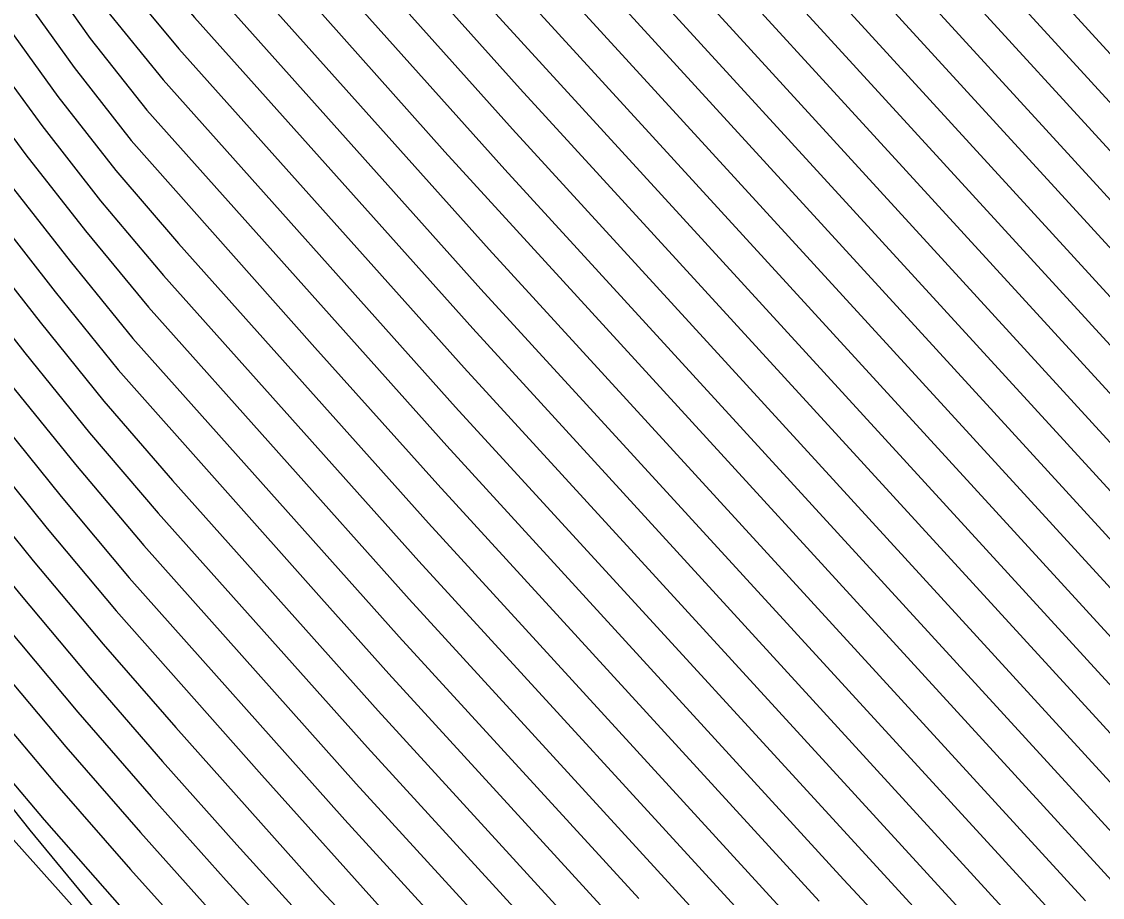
# Model space of a CAD drawing. Extents: x 2356077 to 2359823, y 225951 to 227822.
# Drawn here: x 2357195.44 to 2357201.2, y 226669.88 to 226674.55 of the extents above; entities that cross this region are included whole.
import ezdxf

# ---------------------------------------------------------------- set-up
doc = ezdxf.new("R2010")
doc.units = 0
for name, color, linetype in [('DTM Contours Major', 7, 'Continuous'), ('DTM Contours Minor', 7, 'Continuous'), ('Exist DTM Breakline', 7, 'Continuous')]:
    doc.layers.add(name, color=color, linetype=linetype)

msp = doc.modelspace()

# ---------------------------------------------------------------- linework, layer by layer
at = {"layer": 'DTM Contours Major'}
for points in [[(2357198.837, 226689.799), (2357196.1779, 226683.1544), (2357196.0236, 226682.3589), (2357195.6385, 226681.2302), (2357195.9597, 226680.2817), (2357196.0289, 226680.108), (2357196.266, 226679.6184), (2357196.347, 226679.3862), (2357196.4361, 226679.1492), (2357196.569, 226678.8414), (2357196.721, 226678.5618), (2357197.26, 226677.7617), (2357197.4494, 226677.5103), (2357198.1251, 226676.7531), (2357198.3941, 226676.3708), (2357198.4734, 226676.3679), (2357204.2912, 226670.0122), (2357204.4296, 226669.8385)], [(2357197.0541, 226687.4801), (2357195.6379, 226683.9413), (2357195.4289, 226683.1874), (2357194.8876, 226681.6565), (2357194.8142, 226681.1842), (2357195.218, 226679.9917), (2357195.3074, 226679.7848), (2357195.503, 226679.3808), (2357195.6071, 226679.1483), (2357195.7022, 226678.8824), (2357195.809, 226678.6197), (2357195.9667, 226678.2781), (2357196.1491, 226677.9689), (2357196.7952, 226677.0099), (2357197.0297, 226676.6819), (2357198.0786, 226675.5066), (2357203.2955, 226669.8062)], [(2357195.8319, 226686.5623), (2357194.666, 226683.6489), (2357194.4746, 226682.7606), (2357193.9823, 226681.5304), (2357193.9887, 226681.1414), (2357194.4748, 226679.7059), (2357194.5857, 226679.4618), (2357194.8289, 226678.9596), (2357195.0568, 226678.3759), (2357195.1842, 226678.0861), (2357195.37, 226677.7087), (2357195.5844, 226677.3653), (2357196.3321, 226676.2556), (2357196.6011, 226675.8634), (2357198.1004, 226674.1878), (2357202.3461, 226669.5525)], [(2357194.6088, 226685.6421), (2357193.9426, 226683.9775), (2357193.703, 226683.3253), (2357193.4756, 226682.4004), (2357193.107, 226681.4795), (2357193.1634, 226681.0984), (2357193.7322, 226679.4186), (2357194.01, 226678.8376), (2357194.1542, 226678.5166), (2357194.2785, 226678.1921), (2357194.4158, 226677.8711), (2357194.5658, 226677.5525), (2357194.7817, 226677.1371), (2357195.0261, 226676.7523), (2357196.1589, 226675.071), (2357196.4486, 226674.7356), (2357197.8922, 226673.1215), (2357200.9577, 226669.7726)], [(2357193.3849, 226684.72), (2357192.8718, 226683.4379), (2357192.7195, 226682.9306), (2357192.5213, 226682.1522), (2357192.2416, 226681.4531), (2357192.3389, 226681.0527), (2357192.9921, 226679.1264), (2357193.3283, 226678.432), (2357193.4704, 226678.0716), (2357193.6181, 226677.7182), (2357193.779, 226677.3675), (2357193.9528, 226677.0188), (2357194.2001, 226676.5631), (2357194.4729, 226676.1317), (2357195.402, 226674.7526), (2357195.7238, 226674.3023), (2357196.0278, 226673.9135), (2357197.0071, 226672.811), (2357197.6616, 226672.0796), (2357199.6932, 226669.8602)], [(2357192.2443, 226684.3366), (2357192.1607, 226683.7972), (2357191.8015, 226682.8998), (2357191.5801, 226681.9364), (2357191.3806, 226681.4379), (2357191.5166, 226681.0007), (2357192.1077, 226679.255), (2357192.2621, 226678.8206), (2357192.4564, 226678.4193), (2357192.7858, 226677.6279), (2357192.9583, 226677.2443), (2357193.1439, 226676.8628), (2357193.3424, 226676.4826), (2357193.622, 226675.985), (2357193.9239, 226675.5048), (2357194.93, 226674.0122), (2357195.2968, 226673.5249), (2357195.6233, 226673.1075), (2357195.9591, 226672.6919), (2357197.0416, 226671.4737), (2357197.401, 226671.0709), (2357198.6243, 226669.7341)], [(2357190.5321, 226681.4276), (2357191.3695, 226678.9545), (2357191.5574, 226678.4626), (2357191.9099, 226677.5998), (2357192.096, 226677.1816), (2357192.2948, 226676.766), (2357192.5063, 226676.3522), (2357192.7304, 226675.9393), (2357193.0433, 226675.3984), (2357193.3767, 226674.8754), (2357194.1108, 226673.7858), (2357194.4775, 226673.2585), (2357194.873, 226672.7344), (2357195.223, 226672.2878), (2357195.5814, 226671.8453), (2357195.9479, 226671.4066), (2357196.7237, 226670.5312), (2357197.4188, 226669.7577)], [(2357190.7728, 226678.1203), (2357190.967, 226677.6503), (2357191.1723, 226677.1869), (2357191.389, 226676.7287), (2357191.6173, 226676.2748), (2357191.8573, 226675.824), (2357192.1093, 226675.375), (2357192.4519, 226674.8063), (2357193.6401, 226673.0428), (2357194.0294, 226672.4745), (2357194.4583, 226671.9117), (2357194.837, 226671.4335), (2357195.2241, 226670.961), (2357195.6201, 226670.4933), (2357196.0249, 226670.0298), (2357196.439, 226669.5698), (2357197.0873, 226668.8746), (2357197.7797, 226668.1619), (2357198.2587, 226667.6848), (2357198.785, 226667.1918), (2357201.3678, 226664.8755), (2357202.0467, 226664.2873), (2357205.465, 226661.7945)]]:
    msp.add_lwpolyline(points, dxfattribs=at)
at = {"layer": 'DTM Contours Minor'}
for points in [[(2357199.8597, 226690.6455), (2357196.5444, 226682.3614), (2357196.2943, 226681.2778), (2357196.5423, 226680.5456), (2357196.6003, 226680.5046), (2357196.648, 226680.28), (2357196.6992, 226680.1743), (2357196.7577, 226679.9714), (2357196.8269, 226679.7525), (2357196.9058, 226679.5363), (2357197.0246, 226679.2645), (2357197.616, 226678.3867), (2357197.7677, 226678.1925), (2357198.3201, 226677.5736), (2357198.5427, 226677.2519), (2357198.6032, 226677.2612), (2357205.0996, 226670.1642), (2357205.1817, 226670.0453), (2357205.4981, 226669.7483)], [(2357199.6094, 226690.4474), (2357196.6554, 226683.066), (2357196.4786, 226682.5615), (2357196.1303, 226681.2662), (2357196.4522, 226680.3217), (2357196.5696, 226680.0794), (2357196.7034, 226679.6564), (2357196.7852, 226679.4358), (2357196.9076, 226679.1497), (2357197.527, 226678.2305), (2357197.6883, 226678.0218), (2357198.2724, 226677.3673), (2357198.5071, 226677.0303), (2357198.5722, 226677.0362), (2357204.8941, 226670.1299), (2357204.9891, 226669.9987), (2357205.3235, 226669.6851)], [(2357199.3507, 226690.2282), (2357196.4935, 226683.0887), (2357196.3707, 226682.552), (2357195.9674, 226681.2511), (2357196.2547, 226680.4026), (2357196.3159, 226680.2405), (2357196.5262, 226679.8063), (2357196.6004, 226679.5827), (2357196.6836, 226679.356), (2357196.8081, 226679.0614), (2357196.9495, 226678.7992), (2357197.4449, 226678.0639), (2357197.6144, 226677.8449), (2357198.2273, 226677.1581), (2357198.473, 226676.8087), (2357198.5427, 226676.8098), (2357204.6947, 226670.089), (2357204.8014, 226669.9455), (2357205.1624, 226669.6096)], [(2357199.0943, 226690.0147), (2357196.331, 226683.1099), (2357196.2309, 226682.5227), (2357195.803, 226681.2404), (2357196.1074, 226680.3415), (2357196.1726, 226680.1738), (2357196.3965, 226679.7115), (2357196.4744, 226679.4851), (2357196.5604, 226679.2533), (2357196.689, 226678.9521), (2357196.8355, 226678.68), (2357197.3527, 226677.9124), (2357197.5323, 226677.6772), (2357198.1765, 226676.9553), (2357198.4339, 226676.5895), (2357198.5083, 226676.5885), (2357204.4927, 226670.0509), (2357204.6142, 226669.8932), (2357204.9959, 226669.539)], [(2357191.0804, 226689.6827), (2357191.9784, 226684.1297), (2357191.9159, 226683.6127), (2357191.5876, 226682.7924), (2357191.3928, 226681.8957), (2357191.2087, 226681.4357), (2357191.3526, 226680.989), (2357191.9583, 226679.2003), (2357192.1179, 226678.7557), (2357192.3211, 226678.3362), (2357192.484, 226677.9315), (2357192.6485, 226677.539), (2357192.8261, 226677.1491), (2357193.0168, 226676.7613), (2357193.2203, 226676.3747), (2357193.5065, 226675.8686), (2357193.8145, 226675.3789), (2357194.8394, 226673.8626), (2357195.2118, 226673.3681), (2357195.5429, 226672.9449), (2357195.883, 226672.524), (2357196.249, 226672.1021), (2357197.3447, 226670.8743), (2357198.5171, 226669.5925)], [(2357198.5792, 226689.582), (2357196.0417, 226683.2414), (2357195.7266, 226682.0439), (2357195.4738, 226681.2205), (2357195.8116, 226680.2228), (2357195.8848, 226680.0429), (2357196.1351, 226679.526), (2357196.2188, 226679.2863), (2357196.311, 226679.0442), (2357196.4486, 226678.7297), (2357196.6062, 226678.4437), (2357197.167, 226677.6113), (2357197.3661, 226677.3439), (2357198.0732, 226676.5515), (2357198.3537, 226676.1527), (2357198.4381, 226676.1478), (2357204.0904, 226669.9729), (2357204.2482, 226669.7811)], [(2357198.3175, 226689.3611), (2357196.2265, 226684.1305), (2357195.9228, 226683.3529), (2357195.4893, 226681.8781), (2357195.309, 226681.2111), (2357195.6634, 226680.1645), (2357195.7406, 226679.9781), (2357196.0042, 226679.4337), (2357196.09, 226679.1858), (2357196.1857, 226678.9386), (2357196.328, 226678.6174), (2357196.4915, 226678.3256), (2357197.074, 226677.4611), (2357197.2825, 226677.1779), (2357198.2132, 226676.1349), (2357203.8902, 226669.9328), (2357204.0708, 226669.7203)], [(2357197.5427, 226687.8466), (2357196.03, 226684.0666), (2357195.761, 226683.2989), (2357195.2774, 226681.7759), (2357195.1441, 226681.2019), (2357195.515, 226680.1066), (2357195.5962, 226679.9136), (2357195.8729, 226679.3403), (2357195.9608, 226679.0849), (2357196.0601, 226678.8325), (2357196.2074, 226678.5046), (2357196.3771, 226678.2071), (2357196.981, 226677.3109), (2357197.1985, 226677.0122), (2357198.1687, 226675.925), (2357203.6909, 226669.8918), (2357203.8984, 226669.6553)], [(2357197.2984, 226687.6633), (2357195.8337, 226684.0035), (2357195.5963, 226683.2437), (2357195.0786, 226681.7066), (2357194.9792, 226681.193), (2357195.3665, 226680.049), (2357195.4518, 226679.8491), (2357195.6387, 226679.4632), (2357195.7401, 226679.2443), (2357195.8315, 226678.9837), (2357195.9345, 226678.7262), (2357196.0869, 226678.3915), (2357196.2629, 226678.0882), (2357196.888, 226677.1605), (2357197.1143, 226676.8469), (2357198.1238, 226675.7156), (2357203.7323, 226669.5852)], [(2357196.8097, 226687.2967), (2357195.4424, 226683.8801), (2357195.2593, 226683.1304), (2357194.7015, 226681.6187), (2357194.6491, 226681.1755), (2357195.0694, 226679.9344), (2357195.1629, 226679.7204), (2357195.3676, 226679.2979), (2357195.474, 226679.0522), (2357195.5729, 226678.7811), (2357195.6836, 226678.513), (2357195.8467, 226678.1645), (2357196.0356, 226677.849), (2357196.7024, 226676.8593), (2357196.9449, 226676.5172), (2357198.0329, 226675.298), (2357203.0999, 226669.7611)], [(2357196.5653, 226687.1132), (2357195.2474, 226683.8202), (2357195.0875, 226683.0727), (2357194.5187, 226681.5892), (2357194.484, 226681.1669), (2357194.9207, 226679.8773), (2357195.0185, 226679.6559), (2357195.2324, 226679.2144), (2357195.3408, 226678.9562), (2357195.4436, 226678.6798), (2357195.5584, 226678.4063), (2357195.727, 226678.0507), (2357195.9223, 226677.7287), (2357196.6098, 226676.7085), (2357196.8596, 226676.353), (2357197.9868, 226675.0899), (2357202.906, 226669.7142)], [(2357196.3209, 226686.9296), (2357195.0531, 226683.7618), (2357194.9138, 226683.0144), (2357194.3383, 226681.5656), (2357194.319, 226681.1584), (2357194.7721, 226679.8202), (2357194.8742, 226679.5914), (2357195.0975, 226679.1303), (2357195.2077, 226678.8603), (2357195.3145, 226678.5785), (2357195.4334, 226678.2996), (2357195.6077, 226677.9368), (2357195.8094, 226677.608), (2357196.5171, 226676.5576), (2357196.774, 226676.1892), (2357197.9402, 226674.8823), (2357202.7141, 226669.6651)], [(2357196.0763, 226686.7458), (2357194.8597, 226683.7058), (2357194.6914, 226682.875), (2357194.1595, 226681.546), (2357194.1539, 226681.1498), (2357194.6235, 226679.763), (2357194.7299, 226679.5267), (2357194.9629, 226679.0455), (2357195.1855, 226678.4773), (2357195.3087, 226678.1929), (2357195.4886, 226677.8229), (2357195.6967, 226677.4869), (2357196.4246, 226676.4067), (2357196.6878, 226676.026), (2357197.8931, 226674.6753), (2357202.5245, 226669.6135)], [(2357195.5874, 226686.3785), (2357194.4735, 226683.5951), (2357194.2663, 226682.6673), (2357193.8059, 226681.5169), (2357193.8236, 226681.1329), (2357194.3262, 226679.6486), (2357194.4417, 226679.3967), (2357194.6954, 226678.8728), (2357194.8088, 226678.5731), (2357194.9282, 226678.2748), (2357195.06, 226677.9793), (2357195.2517, 226677.5945), (2357195.4723, 226677.2434), (2357196.5137, 226675.7017), (2357198.0602, 226673.973), (2357201.5898, 226670.1171), (2357202.1876, 226669.4757)], [(2357195.3428, 226686.1945), (2357194.282, 226683.5438), (2357194.064, 226682.589), (2357193.6303, 226681.5054), (2357193.6585, 226681.1243), (2357194.1776, 226679.5913), (2357194.2977, 226679.3313), (2357194.5624, 226678.7848), (2357194.676, 226678.4776), (2357194.7998, 226678.1737), (2357194.9361, 226677.8726), (2357195.1338, 226677.4803), (2357195.3604, 226677.1211), (2357196.4253, 226675.5409), (2357198.0194, 226673.7588), (2357201.4292, 226670.0338), (2357202.0289, 226669.3987)], [(2357195.0982, 226686.0105), (2357194.0906, 226683.484), (2357193.8655, 226682.5202), (2357193.4554, 226681.4956), (2357193.4935, 226681.1158), (2357194.0291, 226679.5339), (2357194.2865, 226678.9918), (2357194.428, 226678.6955), (2357194.5434, 226678.3823), (2357194.6716, 226678.0728), (2357194.8124, 226677.7659), (2357195.0161, 226677.366), (2357195.2488, 226676.9985), (2357196.3371, 226675.3832), (2357197.6995, 226673.8534), (2357201.2702, 226669.9487), (2357201.8699, 226669.3216)], [(2357194.8535, 226685.8264), (2357194.1568, 226684.0856), (2357193.8973, 226683.4047), (2357193.6696, 226682.4579), (2357193.281, 226681.487), (2357193.3284, 226681.1071), (2357193.8806, 226679.4763), (2357194.148, 226678.9151), (2357194.291, 226678.6059), (2357194.4109, 226678.2872), (2357194.5436, 226677.9719), (2357194.689, 226677.6592), (2357194.8988, 226677.2516), (2357195.1373, 226676.8755), (2357196.2483, 226675.2266), (2357196.808, 226674.5926), (2357197.9354, 226673.3331), (2357201.1129, 226669.8618)], [(2357194.3641, 226685.4578), (2357193.7284, 226683.8694), (2357193.5079, 226683.246), (2357193.283, 226682.3464), (2357192.9334, 226681.4729), (2357192.9984, 226681.0895), (2357193.5838, 226679.3606), (2357193.8724, 226678.7591), (2357194.0173, 226678.4273), (2357194.1463, 226678.0972), (2357194.2882, 226677.7703), (2357194.4429, 226677.4458), (2357194.665, 226677.0225), (2357194.9151, 226676.6288), (2357196.0687, 226674.9165), (2357196.3663, 226674.5681), (2357197.8481, 226672.9109), (2357200.8046, 226669.6811)], [(2357194.1193, 226685.2734), (2357193.5142, 226683.7615), (2357193.3119, 226683.1668), (2357193.0914, 226682.295), (2357192.7601, 226681.467), (2357192.8334, 226681.0806), (2357193.4355, 226679.3024), (2357193.7353, 226678.6795), (2357193.8806, 226678.3382), (2357194.0141, 226678.0024), (2357194.1607, 226677.6696), (2357194.3201, 226677.3391), (2357194.5484, 226676.9079), (2357194.8042, 226676.5049), (2357195.6828, 226675.201), (2357195.9821, 226674.7636), (2357196.2829, 226674.4019), (2357197.803, 226672.7014), (2357200.654, 226669.5868)], [(2357193.8745, 226685.089), (2357193.3, 226683.6536), (2357193.1152, 226683.0878), (2357192.9008, 226682.2458), (2357192.587, 226681.4618), (2357192.6685, 226681.0715), (2357193.2873, 226679.244), (2357193.5988, 226678.5987), (2357193.882, 226677.9076), (2357194.0333, 226677.5689), (2357194.1975, 226677.2324), (2357194.4321, 226676.7931), (2357194.6936, 226676.3808), (2357195.5894, 226675.0512), (2357195.8958, 226674.6103), (2357196.1981, 226674.2371), (2357197.757, 226672.493), (2357200.5071, 226669.4907)], [(2357193.6297, 226684.9045), (2357193.0859, 226683.5457), (2357192.9177, 226683.009), (2357192.7108, 226682.1983), (2357192.4142, 226681.4572), (2357192.5037, 226681.0622), (2357193.1392, 226679.1852), (2357193.4631, 226678.5163), (2357193.75, 226677.8129), (2357193.9061, 226677.4682), (2357194.0751, 226677.1256), (2357194.316, 226676.6782), (2357194.5831, 226676.2564), (2357195.4958, 226674.9017), (2357195.8097, 226674.4565), (2357196.1117, 226674.0741), (2357197.7099, 226672.2857), (2357199.8237, 226669.9764), (2357200.3634, 226669.3967)], [(2357192.7751, 226684.7569), (2357192.6503, 226684.1663), (2357192.2296, 226683.1149), (2357192.1206, 226682.698), (2357191.9556, 226682.0202), (2357191.7246, 226681.443), (2357191.8452, 226681.0226), (2357192.408, 226679.3604), (2357192.5526, 226678.9459), (2357192.7325, 226678.5745), (2357192.9107, 226678.1799), (2357193.0599, 226677.8055), (2357193.2224, 226677.4341), (2357193.3979, 226677.065), (2357193.5864, 226676.6976), (2357193.853, 226676.2169), (2357194.1431, 226675.7562), (2357195.1191, 226674.3075), (2357195.4672, 226673.8372), (2357195.7847, 226673.4313), (2357196.1199, 226673.026), (2357197.5094, 226671.4696), (2357199.3126, 226669.4997)], [(2357192.5099, 226684.5458), (2357192.4055, 226683.9817), (2357192.0155, 226683.0073), (2357191.9196, 226682.6217), (2357191.7677, 226681.9779), (2357191.5526, 226681.4403), (2357191.6808, 226681.0119), (2357192.2577, 226679.3083), (2357192.407, 226678.8839), (2357192.5938, 226678.4983), (2357192.7687, 226678.0972), (2357192.9229, 226677.7167), (2357193.0904, 226677.3393), (2357193.2709, 226676.964), (2357193.4644, 226676.5902), (2357193.7375, 226676.1011), (2357194.0334, 226675.6306), (2357195.0243, 226674.1599), (2357195.382, 226673.6813), (2357195.7039, 226673.2696), (2357196.0372, 226672.8589), (2357197.4559, 226671.2693), (2357198.7328, 226669.8744)], [(2357193.14, 226684.5354), (2357192.6577, 226683.3302), (2357192.5205, 226682.8525), (2357192.3324, 226682.1072), (2357192.0691, 226681.4494), (2357192.1742, 226681.043), (2357192.8452, 226679.0669), (2357193.1943, 226678.3456), (2357193.3336, 226677.9829), (2357193.4862, 226677.6235), (2357193.6519, 226677.2668), (2357193.8306, 226676.9119), (2357194.0843, 226676.4479), (2357194.3628, 226676.0068), (2357195.308, 226674.6039), (2357195.6381, 226674.1477), (2357195.9466, 226673.7532), (2357196.2807, 226673.3653), (2357197.6122, 226671.8749), (2357199.5644, 226669.7422)], [(2357192.8952, 226684.3508), (2357192.4436, 226683.2225), (2357192.3209, 226682.775), (2357192.1438, 226682.0632), (2357191.8968, 226681.446), (2357192.0096, 226681.033), (2357192.6987, 226679.0068), (2357192.8723, 226678.6485), (2357193.0526, 226678.2628), (2357193.1968, 226677.8942), (2357193.3543, 226677.5288), (2357193.5249, 226677.166), (2357193.7085, 226676.8048), (2357193.9686, 226676.3325), (2357194.2528, 226675.8816), (2357195.2137, 226674.4555), (2357195.5526, 226673.9927), (2357195.8656, 226673.5925), (2357196.201, 226673.1949), (2357197.5615, 226671.6715), (2357199.4374, 226669.6222)], [(2357190.1976, 226681.4235), (2357191.0882, 226678.7913), (2357191.2607, 226678.3104), (2357191.4335, 226677.87), (2357191.6186, 226677.4341), (2357191.8161, 226677.0018), (2357192.0261, 226676.5722), (2357192.2484, 226676.1446), (2357192.4833, 226675.7181), (2357192.81, 226675.1592), (2357193.1566, 226674.6254), (2357193.9188, 226673.494), (2357194.2968, 226672.9512), (2357194.7047, 226672.412), (2357195.0651, 226671.9532), (2357195.4337, 226671.4994), (2357195.8104, 226671.05), (2357196.1952, 226670.6045), (2357196.5906, 226670.1608), (2357196.9891, 226669.7226)], [(2357190.365, 226681.4252), (2357191.2272, 226678.8789), (2357191.5856, 226677.9453), (2357191.7648, 226677.5168), (2357191.9565, 226677.0918), (2357192.1608, 226676.6693), (2357192.3777, 226676.2487), (2357192.6071, 226675.8291), (2357192.9269, 226675.2792), (2357193.2668, 226674.7501), (2357194.0145, 226673.6404), (2357194.3871, 226673.1054), (2357194.7887, 226672.5738), (2357195.1438, 226672.1212), (2357195.5071, 226671.6732), (2357195.8785, 226671.2292), (2357196.2655, 226670.7849), (2357197.0408, 226669.9164), (2357197.6582, 226669.2576)], [(2357190.6993, 226681.4299), (2357191.5146, 226679.0222), (2357191.6937, 226678.5437), (2357191.8866, 226678.0976), (2357192.0542, 226677.6828), (2357192.2348, 226677.2713), (2357192.4282, 226676.8623), (2357192.6344, 226676.4551), (2357192.8533, 226676.0489), (2357193.1594, 226675.5167), (2357193.4863, 226675.001), (2357194.2077, 226673.9302), (2357194.5679, 226673.4106), (2357194.9575, 226672.8939), (2357195.3026, 226672.4532), (2357195.6562, 226672.0163), (2357196.018, 226671.5826), (2357197.1668, 226670.2944), (2357197.8388, 226669.5591)], [(2357190.7554, 226679.2313), (2357190.9226, 226678.7318), (2357191.1027, 226678.2412), (2357191.2821, 226677.7924), (2357191.4736, 226677.3485), (2357191.6771, 226676.9087), (2357191.8927, 226676.4719), (2357192.1206, 226676.0372), (2357192.3608, 226675.6038), (2357192.6945, 226675.036), (2357193.0474, 226674.4991), (2357193.8248, 226673.3452), (2357194.2077, 226672.7945), (2357194.622, 226672.2477), (2357194.9879, 226671.7828), (2357195.362, 226671.3232), (2357195.7443, 226670.8682), (2357196.1349, 226670.4173), (2357196.5339, 226669.9698), (2357196.9412, 226669.5251)], [(2357190.7514, 226678.6797), (2357190.9397, 226678.178), (2357191.1262, 226677.7197), (2357191.3243, 226677.2669), (2357191.5342, 226676.8185), (2357191.756, 226676.3737), (2357191.9898, 226675.9314), (2357192.2357, 226675.4905), (2357192.5767, 226674.9131), (2357193.7314, 226673.1955), (2357194.1183, 226672.6365), (2357194.5396, 226672.0818), (2357194.9115, 226671.6104), (2357195.2918, 226671.1445), (2357195.6804, 226670.6834), (2357196.0777, 226670.2265), (2357196.4836, 226669.7731)], [(2357191.8332, 226678.6183), (2357192.0359, 226678.1741), (2357192.1979, 226677.7658), (2357192.373, 226677.3607), (2357192.5611, 226676.9582), (2357192.7621, 226676.5575), (2357192.9758, 226676.158), (2357193.2753, 226675.6345), (2357193.5957, 226675.1269), (2357194.3051, 226674.0741), (2357194.6583, 226673.5619), (2357195.0422, 226673.0526), (2357195.3825, 226672.6178), (2357195.7315, 226672.1863), (2357196.0951, 226671.7551), (2357197.2277, 226670.4859), (2357197.9304, 226669.716)], [(2357192.1846, 226678.2507), (2357192.3412, 226677.8487), (2357192.5109, 226677.4499), (2357192.6937, 226677.0538), (2357192.8895, 226676.6596), (2357193.0981, 226676.2665), (2357193.3909, 226675.7517), (2357193.7051, 226675.2529), (2357194.4028, 226674.2174), (2357194.7488, 226673.7125), (2357195.1269, 226673.2106), (2357195.4626, 226672.7817), (2357195.8071, 226672.3555), (2357196.1726, 226671.928), (2357197.2869, 226670.6793), (2357198.4103, 226669.4526)], [(2357190.5049, 226678.0977), (2357191.6442, 226675.745), (2357192.0899, 226675.0437), (2357194.2754, 226671.8), (2357194.6999, 226671.2301), (2357195.4876, 226670.2385), (2357195.9235, 226669.7106), (2357196.3688, 226669.1928), (2357196.9935, 226668.4985), (2357197.5116, 226667.948), (2357197.8657, 226667.5835), (2357198.3474, 226667.1444), (2357201.0664, 226664.7059), (2357201.7738, 226664.09), (2357205.8633, 226661.1076)], [(2357190.8016, 226677.5897), (2357191.015, 226677.1121), (2357191.2394, 226676.6414), (2357191.4749, 226676.176), (2357191.7218, 226675.7147), (2357191.9804, 226675.2562), (2357192.3209, 226674.7123), (2357193.943, 226672.3048), (2357194.3793, 226671.7342), (2357194.7656, 226671.2489), (2357195.1609, 226670.7692), (2357195.5653, 226670.2944), (2357195.9794, 226669.8235), (2357196.4033, 226669.3558), (2357197.0362, 226668.6818), (2357197.6466, 226668.0557), (2357198.0672, 226667.6368), (2357198.5981, 226667.1395), (2357201.2258, 226664.7828), (2357201.9167, 226664.1839), (2357205.408, 226661.6379)], [(2357189.587, 226674.4638), (2357191.0041, 226674.0677), (2357191.6958, 226673.8522), (2357192.3541, 226673.6079), (2357192.9622, 226673.3223), (2357193.2685, 226673.006), (2357194.2421, 226671.561), (2357194.4928, 226671.2025), (2357197.1251, 226668.2565), (2357197.2245, 226668.148), (2357197.3524, 226668.0718), (2357197.3564, 226668.0244), (2357198.9556, 226666.5901), (2357199.67, 226665.8945), (2357200.312, 226665.2602), (2357200.9733, 226664.6369), (2357201.6494, 226664.0287), (2357202.3489, 226663.4724), (2357205.8756, 226660.9005)]]:
    msp.add_lwpolyline(points, dxfattribs=at)
at = {"layer": 'Exist DTM Breakline'}
msp.add_spline([(2357185.7096, 226723.5614), (2357185.9998, 226706.0974), (2357189.2629, 226681.4721), (2357206.2071, 226660.2254), (2357233.2527, 226666.3801), (2357241.1587, 226659.2956), (2357238.9281, 226647.8315), (2357226.8631, 226640.5682)], degree=3, dxfattribs=at)

doc.saveas('drawing.dxf')
